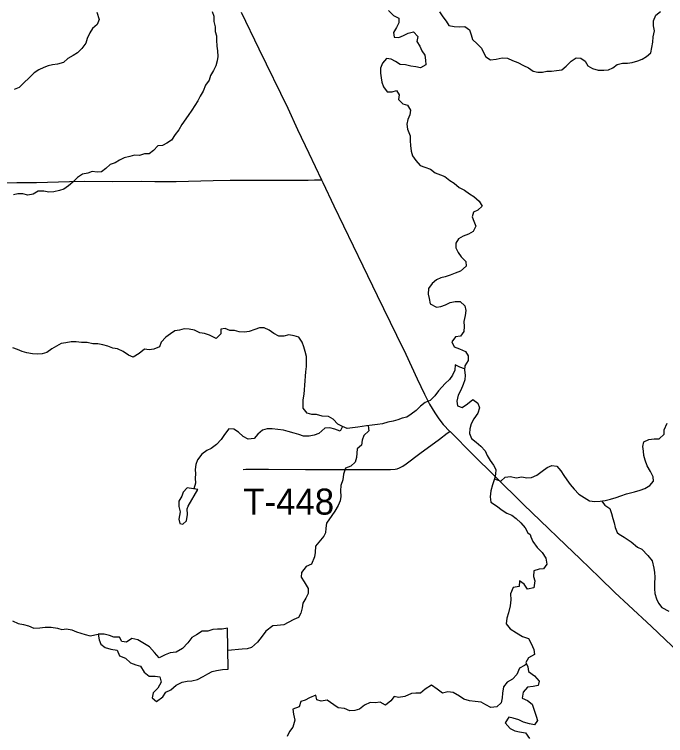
# Model space of a CAD drawing. Extents: x 1874609 to 2204689, y 815661 to 1281160.
# Drawn here: x 1990885 to 1998393, y 1090495 to 1098814 of the extents above; entities that cross this region are included whole.
import ezdxf

# ---------------------------------------------------------------- set-up
doc = ezdxf.new("R2010")
doc.units = 0
for name, color, linetype in [('GM_X_Minor_Lake', 7, 'Continuous'), ('GM_X_Minor_River', 7, 'Continuous'), ('GM_X_Township_Road', 7, 'Continuous'), ('GM_X_Township_Road_Text', 7, 'Continuous'), ('GM_X_US_Route', 7, 'Continuous')]:
    doc.layers.add(name, color=color, linetype=linetype)

msp = doc.modelspace()

# ---------------------------------------------------------------- linework, layer by layer
at = {"layer": 'GM_X_Minor_Lake'}
for points in [[(1992877.4, 1093351), (1992831.2, 1093301.2), (1992817, 1093257.2), (1992782.7, 1093199.3), (1992782.4, 1093137.2), (1992796.2, 1093075.1), (1992781.8, 1092993), (1992791.6, 1092940.9), (1992827.5, 1092934.7), (1992867.7, 1092972.6), (1992882, 1093046.6), (1992876.3, 1093108.7), (1992888.5, 1093142.7), (1992999.3, 1093332.5)], [(1992999.3, 1093332.5), (1992877.4, 1093351)], [(1993340.1, 1091735), (1993280.1, 1091721), (1993228, 1091721), (1993173.9, 1091717.1), (1993115.8, 1091699.1), (1993051.8, 1091699.1), (1992983.7, 1091655.1), (1992929.6, 1091627.1), (1992883.5, 1091565), (1992821.4, 1091500.9), (1992749.3, 1091456.8), (1992681.2, 1091450.9), (1992623.1, 1091424.9), (1992555, 1091392.8), (1992500.9, 1091453), (1992440.9, 1091517.1), (1992384.8, 1091553.2), (1992306.8, 1091599.4), (1992238.7, 1091613.4), (1992176.6, 1091573.4), (1992124.5, 1091579.4), (1992098.5, 1091629.5), (1992032.4, 1091629.6), (1991982.4, 1091647.6), (1991918.3, 1091663.7), (1991852.2, 1091663.8), (1991864.2, 1091597.6), (1991880.2, 1091547.5), (1991932.2, 1091511.4), (1991998.3, 1091493.3), (1992068.4, 1091481.3), (1992098.4, 1091413.1), (1992164.5, 1091389.1), (1992224.5, 1091332.9), (1992286.6, 1091308.8), (1992340.7, 1091294.8), (1992382.7, 1091226.6), (1992440.7, 1091180.5), (1992508.8, 1091178.5), (1992560.9, 1091172.4), (1992576.9, 1091110.3), (1992538.8, 1091040.2), (1992486.7, 1090988.1), (1992474.6, 1090928.1), (1992524.7, 1090885.9), (1992594.8, 1090942), (1992632.9, 1090994.1), (1992687, 1091022.1), (1992749.1, 1091076.1), (1992821.2, 1091112.2), (1992875.3, 1091122.2), (1992931.3, 1091126.1), (1992997.4, 1091142.1), (1993061.5, 1091176.1), (1993113.6, 1091208.2), (1993163.7, 1091234.2), (1993215.7, 1091246.2), (1993285.8, 1091258.2), (1993347.9, 1091262.1)], [(1993347.9, 1091262.1), (1993340.1, 1091735)]]:
    msp.add_lwpolyline(points, dxfattribs=at)
at = {"layer": 'GM_X_Minor_River'}
for points in [[(1993163.7, 1098848.8), (1993183.5, 1098792.6), (1993185.2, 1098732.5), (1993199, 1098670.4), (1993200.7, 1098618.3), (1993214.5, 1098568.2), (1993216.3, 1098516.1), (1993220, 1098446), (1993227.7, 1098391.9), (1993229.4, 1098329.8), (1993223.2, 1098277.8), (1993207, 1098221.8), (1993180.7, 1098165.8), (1993146.5, 1098107.9), (1993132.2, 1098055.9), (1993088, 1097996), (1993059.7, 1097930.1), (1993027.4, 1097870.1), (1993001.2, 1097818.2), (1992966.9, 1097762.3), (1992930.7, 1097708.4), (1992888.4, 1097646.5), (1992816, 1097542.7), (1992779.7, 1097480.8), (1992737.4, 1097426.9), (1992695.2, 1097365), (1992643, 1097329.2), (1992592.9, 1097303.4), (1992538.9, 1097299.6), (1992490.6, 1097245.8), (1992438.4, 1097206), (1992386.4, 1097204.2), (1992328.4, 1097186.5), (1992268.4, 1097188.7), (1992214.3, 1097173), (1992152.2, 1097159.2), (1992096.1, 1097133.4), (1992046, 1097101.6), (1991989.9, 1097081.9), (1991939.7, 1097038.1), (1991889.5, 1096996.2), (1991837.5, 1096992.5), (1991783.5, 1097000.7), (1991731.4, 1096980.9), (1991671.4, 1096971.2), (1991613.2, 1096931.4), (1991559, 1096877.6), (1991508.8, 1096835.8), (1991454.6, 1096797.9), (1991404.6, 1096782.2), (1991338.5, 1096766.4), (1991280.5, 1096762.7), (1991224.5, 1096773), (1991158.5, 1096773.3), (1991100.4, 1096741.5), (1991040.3, 1096729.8), (1990982.4, 1096744.1), (1990926.4, 1096744.3), (1990876.3, 1096734.5)], [(1991833.7, 1098838.8), (1991861.3, 1098754.6), (1991841, 1098698.6), (1991786.8, 1098652.8), (1991756.6, 1098600.9), (1991722.3, 1098537), (1991710.1, 1098482.9), (1991663.8, 1098419.1), (1991613.6, 1098369.2), (1991563.4, 1098339.4), (1991501.3, 1098305.7), (1991451.1, 1098259.8), (1991381, 1098238.1), (1991325, 1098232.4), (1991272.9, 1098222.6), (1991222.8, 1098200.8), (1991168.7, 1098173), (1991114.6, 1098141.2), (1991054.3, 1098083.4), (1990992, 1098023.6), (1990941.8, 1097971.8), (1990881.7, 1097948.1)], [(1995197.8, 1098857.5), (1995257.6, 1098801.1), (1995315.4, 1098768.8), (1995319.2, 1098716.7), (1995289, 1098664.8), (1995254.7, 1098606.9), (1995264.5, 1098550.8), (1995318.4, 1098548.5), (1995372.6, 1098572.3), (1995424.7, 1098596.1), (1995484.7, 1098613.8), (1995534.5, 1098559.6), (1995526.2, 1098501.5), (1995558, 1098447.3), (1995581.8, 1098395.1), (1995615.5, 1098342.9), (1995623.3, 1098284.8), (1995627, 1098232.7), (1995568.9, 1098198.9), (1995514.9, 1098209.2), (1995455, 1098215.5), (1995395, 1098231.8), (1995333.1, 1098236.1), (1995279.2, 1098270.3), (1995227.3, 1098296.6), (1995173.4, 1098304.9), (1995129.1, 1098251), (1995104.9, 1098195), (1995106.6, 1098137), (1995112.4, 1098082.9), (1995120.2, 1098032.8), (1995141.9, 1097978.6), (1995181.7, 1097920.3), (1995241.7, 1097922.1), (1995291.7, 1097937.9), (1995321.5, 1097885.7), (1995313.3, 1097833.6), (1995363, 1097781.3), (1995417, 1097767.1), (1995452.7, 1097710.8), (1995444.5, 1097656.8), (1995420.2, 1097600.8), (1995408, 1097546.8), (1995417.7, 1097488.7), (1995447.4, 1097414.5), (1995447.2, 1097356.4), (1995452.9, 1097302.3), (1995460.6, 1097236.2), (1995476.4, 1097184), (1995512.1, 1097127.8), (1995563.9, 1097071.5), (1995615.8, 1097053.2), (1995681.7, 1097028.9), (1995737.5, 1096986.6), (1995797.4, 1096964.3), (1995849.3, 1096944), (1995905.1, 1096899.7), (1995957, 1096867.4), (1996014.8, 1096819.1), (1996072.6, 1096784.8), (1996130.5, 1096744.5), (1996182.3, 1096714.2), (1996244.1, 1096657.9), (1996279.8, 1096603.6), (1996229.6, 1096553.8), (1996179.5, 1096532), (1996161.3, 1096480), (1996183, 1096427.8), (1996206.8, 1096371.7), (1996172.5, 1096307.7), (1996120.4, 1096277.9), (1996058.3, 1096256.2), (1996006.1, 1096226.4), (1995973.9, 1096174.5), (1995975.7, 1096122.4), (1996001.5, 1096068.2), (1996037.2, 1096016), (1996091, 1095961.7), (1996094.8, 1095909.6), (1996028.5, 1095853.8), (1995966.4, 1095830.1), (1995908.3, 1095804.3), (1995852.2, 1095788.5), (1995800.2, 1095776.8), (1995750.1, 1095753), (1995699.9, 1095711.1), (1995659.6, 1095653.2), (1995655.3, 1095587.2), (1995667.1, 1095537.1), (1995676.8, 1095476.9), (1995750.6, 1095436.6), (1995800.7, 1095444.3), (1995856.8, 1095462.1), (1995910.9, 1095491.9), (1995964.9, 1095503.7)], [(1995785.8, 1098842.8), (1995823.5, 1098786.5), (1995861.3, 1098736.3), (1995895.1, 1098686.1), (1995955, 1098673.8), (1996011, 1098669.5), (1996077, 1098673.2), (1996130.8, 1098634.9), (1996152.6, 1098578.8), (1996166.4, 1098524.6), (1996222.1, 1098476.3), (1996271.9, 1098424), (1996291.7, 1098373.8), (1996319.5, 1098323.6), (1996373.3, 1098291.4), (1996441.4, 1098299.1), (1996509.4, 1098312.8), (1996571.4, 1098308.5), (1996627.3, 1098282.2), (1996689.2, 1098257.9), (1996753, 1098225.5), (1996810.9, 1098197.2), (1996866.7, 1098160.9), (1996920.7, 1098148.7), (1996974.7, 1098146.4), (1997024.7, 1098160.2), (1997076.7, 1098160), (1997134.8, 1098167.7), (1997194.8, 1098175.4), (1997247, 1098217.3), (1997303.3, 1098273.1), (1997361.4, 1098312.9), (1997415.4, 1098308.6), (1997467.3, 1098276.3), (1997497, 1098222.1), (1997548.9, 1098189.8), (1997616.8, 1098171.5), (1997680.8, 1098171.2), (1997732.8, 1098173), (1997784.9, 1098198.8), (1997835.1, 1098236.6), (1997897.2, 1098250.3), (1997953.2, 1098252.1), (1998009.2, 1098257.8), (1998071.3, 1098277.6), (1998121.4, 1098299.4), (1998171.5, 1098329.2), (1998223.7, 1098371), (1998234, 1098433), (1998246.2, 1098493), (1998248.5, 1098555.1), (1998264.8, 1098623.1), (1998253.1, 1098683.3), (1998255.3, 1098739.3), (1998281.6, 1098805.3), (1998335.8, 1098849.1)], [(1995964.9, 1095503.7), (1996024.9, 1095501.4), (1996078.7, 1095453.1), (1996090.5, 1095398.9), (1996082.2, 1095338.9), (1996067.9, 1095270.9), (1996071.7, 1095212.8), (1996065.4, 1095154.8), (1996029.2, 1095102.8), (1995971.1, 1095093.1), (1995928.9, 1095035.2), (1995954.6, 1094979), (1996018.5, 1094954.7), (1996086.4, 1094926.4), (1996118.2, 1094876.2), (1996117.9, 1094822.1), (1996077.7, 1094760.2), (1996073.4, 1094708.1), (1996083.2, 1094652), (1996076.9, 1094598), (1996058.7, 1094546), (1996030.4, 1094478.1), (1996000.1, 1094420.1), (1995985.8, 1094354.1), (1995993.6, 1094300), (1996047.5, 1094277.7), (1996109.7, 1094321.5), (1996169.9, 1094371.3), (1996229.7, 1094328.9), (1996245.5, 1094276.8), (1996229.2, 1094214.8), (1996180.9, 1094146.9), (1996152.7, 1094091), (1996136.4, 1094035), (1996132.2, 1093978.9), (1996155.9, 1093922.8), (1996207.7, 1093880.5), (1996261.5, 1093834.2), (1996311.3, 1093779.9), (1996337.1, 1093723.7), (1996368.8, 1093667.5), (1996408.6, 1093615.2), (1996436.3, 1093563), (1996430.1, 1093511), (1996421.9, 1093456.9), (1996397.6, 1093387), (1996379.3, 1093317), (1996368.9, 1093246.9), (1996378.7, 1093188.8), (1996444.5, 1093146.4), (1996510.3, 1093094.1), (1996564.1, 1093061.8), (1996620, 1093035.5), (1996671.8, 1092997.2), (1996725.6, 1092948.9), (1996773.4, 1092892.6), (1996803.1, 1092834.4), (1996831, 1092814.2)], [(1996074.9, 1094727), (1996021.6, 1094746.4), (1995967.7, 1094770.7), (1995963.4, 1094710.6), (1995935.2, 1094652.7), (1995902.9, 1094600.8), (1995852.7, 1094557), (1995776.4, 1094473.2), (1995734.1, 1094413.3), (1995677.9, 1094361.5), (1995619.8, 1094335.7), (1995565.6, 1094293.9), (1995515.4, 1094244.1), (1995459.2, 1094202.3), (1995409, 1094168.5), (1995357, 1094154.7), (1995306.9, 1094136.9), (1995250.8, 1094123.2), (1995190.8, 1094109.4), (1995128.7, 1094091.7), (1995072.6, 1094083.9), (1995008.6, 1094076.2), (1994944.6, 1094066.5), (1994894.5, 1094060.7), (1994844.5, 1094050.9), (1994784.5, 1094043.2), (1994720.4, 1094037.5), (1994666.5, 1094059.8), (1994612.7, 1094088), (1994558.9, 1094144.4), (1994505.1, 1094176.6), (1994435.1, 1094181), (1994367.1, 1094197.3), (1994315.2, 1094199.5), (1994259.2, 1094213.8), (1994215.5, 1094272.1), (1994213.9, 1094366.2), (1994226.2, 1094434.2), (1994228.4, 1094484.3), (1994232.6, 1094538.4), (1994238.9, 1094588.4), (1994243.1, 1094642.4), (1994245.3, 1094692.5), (1994251.6, 1094752.5), (1994253.9, 1094814.6), (1994252.1, 1094866.7), (1994236.4, 1094926.8), (1994220.6, 1094981), (1994202.8, 1095031.1), (1994163.1, 1095089.4), (1994111.2, 1095105.6), (1994047.2, 1095117.9), (1993993.1, 1095102.2), (1993935.1, 1095100.4), (1993875.3, 1095132.8), (1993821.5, 1095173.1), (1993765.6, 1095199.3), (1993711.6, 1095197.6), (1993657.5, 1095177.8), (1993593.4, 1095154.1), (1993537.4, 1095148.3), (1993477.4, 1095150.6), (1993421.4, 1095168.9), (1993369.4, 1095167.1), (1993315.5, 1095191.4), (1993265.5, 1095181.6), (1993263.3, 1095129.6), (1993211, 1095075.7), (1993133.2, 1095114.1), (1993075.3, 1095132.4), (1993023.3, 1095140.6), (1992963.4, 1095171), (1992899.5, 1095183.3), (1992843.5, 1095187.5), (1992787.4, 1095171.8), (1992735.4, 1095162), (1992685.2, 1095128.2), (1992631.1, 1095092.4), (1992578.8, 1095032.6), (1992556.6, 1094980.6), (1992494.5, 1094952.8), (1992438.4, 1094945.1), (1992386.5, 1094953.3), (1992322.2, 1094901.6), (1992256.1, 1094861.8), (1992200.2, 1094882.1), (1992138.3, 1094924.4), (1992074.5, 1094956.8), (1992018.5, 1094963), (1991960.6, 1094985.3), (1991904.7, 1095001.6), (1991848.7, 1095011.9), (1991790.7, 1095012.1), (1991724.8, 1095028.4), (1991656.8, 1095030.8), (1991596.8, 1095035.1), (1991538.8, 1095037.3), (1991478.8, 1095023.6), (1991422.7, 1095015.8), (1991370.6, 1094986), (1991316.5, 1094954.2)], [(1991316.5, 1094954.2), (1991258.3, 1094912.4), (1991206.2, 1094898.7), (1991154.2, 1094892.9), (1991094.2, 1094899.2), (1991030.3, 1094911.5), (1990976.3, 1094923.8), (1990920.4, 1094948), (1990866.5, 1094968.3)], [(1994964.8, 1094069.6), (1994970.3, 1094008.3), (1994914.1, 1093954.5), (1994893.8, 1093902.5), (1994887.6, 1093846.5), (1994837.4, 1093802.6), (1994831.2, 1093752.6), (1994828.9, 1093700.6), (1994812.7, 1093648.6), (1994762.5, 1093600.7), (1994702.4, 1093579), (1994678.1, 1093509), (1994671.8, 1093444.9), (1994649.5, 1093381), (1994645.3, 1093318.9), (1994647, 1093250.8), (1994642.7, 1093200.8), (1994618.5, 1093148.8), (1994578.2, 1093084.9), (1994546, 1093033), (1994481.6, 1092945.2), (1994475.3, 1092887.1), (1994471.1, 1092835.1), (1994454.1, 1092794.3)], [(1996421.9, 1093456.9), (1996493.8, 1093430.6), (1996543.9, 1093474.4), (1996606, 1093482.1), (1996671.9, 1093469.8), (1996734, 1093477.6), (1996791.9, 1093467.3), (1996847.9, 1093473), (1996908.1, 1093498.8), (1996968.3, 1093544.6), (1997026.5, 1093588.3), (1997080.6, 1093612.1), (1997138.5, 1093601.9), (1997186.3, 1093547.6), (1997218, 1093495.3), (1997255.8, 1093445.1), (1997293.6, 1093390.9), (1997339.3, 1093338.6), (1997393.1, 1093278.3), (1997452.9, 1093239.9), (1997516.7, 1093201.6), (1997578.7, 1093195.3), (1997638.7, 1093199), (1997694.8, 1093206.8), (1997756.8, 1093220.5), (1997822.9, 1093240.3), (1997875, 1093262.1), (1997943.1, 1093283.8), (1998033.2, 1093305.4), (1998101.3, 1093327.1), (1998155.4, 1093344.9), (1998209.5, 1093378.7), (1998251.8, 1093430.5), (1998250, 1093480.6), (1998220.3, 1093542.8), (1998178.5, 1093607.1), (1998156.8, 1093673.3), (1998143.1, 1093725.4), (1998139.3, 1093775.5), (1998129.5, 1093829.6), (1998143.8, 1093881.6), (1998199.9, 1093911.4), (1998259.9, 1093917.1), (1998317.9, 1093918.9), (1998376.2, 1093970.6), (1998376.4, 1094020.7), (1998410.7, 1094098.7)], [(1994666.5, 1094059.8), (1994640.3, 1094007.8), (1994578.4, 1094028.1), (1994520.5, 1094046.4), (1994462.5, 1094040.7), (1994394.2, 1093978.9), (1994342.1, 1093959.1), (1994282, 1093947.4), (1994220, 1093947.7), (1994166.1, 1093965.9), (1994110.2, 1093984.2), (1994040.3, 1094002.5), (1993986.4, 1094018.8), (1993920.4, 1094025.1), (1993858.4, 1094033.4), (1993798.4, 1094031.7), (1993744.3, 1094015.9), (1993690.1, 1093972.1), (1993647.9, 1093920.2), (1993579.9, 1093914.6), (1993522, 1093944.8), (1993470.2, 1093995.1), (1993414.4, 1094029.4), (1993356.4, 1094031.7), (1993306.1, 1093967.9), (1993267.9, 1093912), (1993213.6, 1093854.1), (1993153.4, 1093806.4), (1993103.3, 1093784.6), (1993047.1, 1093740.8), (1992994.8, 1093674.9), (1992978.6, 1093622.9), (1992970.3, 1093564.9), (1992972.1, 1093514.8), (1992969.9, 1093464.8), (1992971.6, 1093406.7), (1992952.3, 1093339.6)], [(1997653, 1093201), (1997690.5, 1093150.8), (1997750.4, 1093114.4), (1997768.1, 1093058.3), (1997785.8, 1093000.1), (1997799.6, 1092950), (1997811.4, 1092895.9), (1997835.1, 1092837.7), (1997858.4, 1092816.3)], [(1996830.8, 1092814.4), (1996841.1, 1092786.8), (1996863.1, 1092734.7), (1996913.1, 1092662.6), (1996971.2, 1092606.4), (1997011.2, 1092540.3), (1997025.2, 1092472.2), (1996987.1, 1092418.1), (1996937, 1092416.1), (1996875, 1092396.1), (1996870.9, 1092330), (1996886.9, 1092279.9), (1996872.9, 1092199.8), (1996800.8, 1092181.8), (1996762.7, 1092241.9), (1996706.7, 1092280), (1996704.7, 1092215.9), (1996636.6, 1092203.9), (1996606.5, 1092129.8), (1996608.4, 1092059.7), (1996600.4, 1091989.5), (1996580.3, 1091911.4), (1996562.3, 1091849.3), (1996556.3, 1091783.2), (1996602.3, 1091725.1), (1996672.3, 1091678.9), (1996742.4, 1091636.8), (1996810.5, 1091612.7), (1996842.5, 1091558.6), (1996874.5, 1091488.5), (1996880.5, 1091428.4), (1996810.4, 1091392.3), (1996782.3, 1091336.2), (1996806.3, 1091286.1), (1996812.3, 1091232.1), (1996882.4, 1091181.9), (1996936.4, 1091123.8), (1996924.4, 1091073.7), (1996866.3, 1091061.7), (1996802.2, 1091053.7), (1996752.1, 1090993.6), (1996740.1, 1090927.5), (1996802.1, 1090897.4), (1996854.2, 1090855.3), (1996876.2, 1090787.2), (1996900.2, 1090719.1), (1996914.2, 1090669), (1996882.1, 1090618.9), (1996822, 1090630.9), (1996753.9, 1090651), (1996701.9, 1090677.1), (1996635.8, 1090697.2), (1996583.7, 1090705.2), (1996541.7, 1090643.1), (1996601.7, 1090575), (1996655.8, 1090550.9), (1996709.8, 1090538.8), (1996775.9, 1090524.8), (1996823.9, 1090460.6)], [(1997858.4, 1092816.3), (1997916.5, 1092784.2), (1997994.5, 1092728.1), (1998068.6, 1092669.9), (1998118.7, 1092643.8), (1998186.7, 1092573.7), (1998236.7, 1092509.5), (1998258.7, 1092427.3), (1998266.7, 1092375.3), (1998268.7, 1092321.2), (1998264.6, 1092249), (1998264.6, 1092186.9), (1998270.6, 1092132.8), (1998288.6, 1092072.7), (1998312.6, 1092022.6), (1998350.6, 1091970.5), (1998428.7, 1091930.4)], [(1994454.1, 1092794.3), (1994357.9, 1092678.1), (1994353.9, 1092608), (1994345.8, 1092555.9), (1994311.7, 1092473.8), (1994247.6, 1092445.8), (1994195.6, 1092377.7), (1994191.5, 1092321.6), (1994227.5, 1092269.4), (1994273.6, 1092191.3), (1994273.5, 1092133.2), (1994245.5, 1092079.1), (1994211.4, 1092021), (1994201.4, 1091968.9), (1994189.3, 1091906.8), (1994161.2, 1091856.7), (1994105.2, 1091834.7), (1994041.1, 1091798.7), (1993991, 1091772.7), (1993914.9, 1091764.7), (1993862.8, 1091758.7), (1993784.7, 1091698.7), (1993740.6, 1091642.6), (1993688.5, 1091572.5), (1993620.4, 1091510.4), (1993568.3, 1091496.4), (1993512.2, 1091492.5), (1993344.4, 1091475.3)], [(1990865, 1091818.6), (1990927.1, 1091786.5), (1990991.2, 1091776.5), (1991049.2, 1091760.4), (1991107.3, 1091734.3), (1991177.4, 1091738.3), (1991239.5, 1091744.2), (1991307.6, 1091746.2), (1991381.7, 1091732.1), (1991433.7, 1091718.1), (1991485.8, 1091724.1), (1991547.9, 1091714), (1991599.9, 1091689.9), (1991650, 1091677.9), (1991702, 1091661.8), (1991760.1, 1091645.8), (1991852.2, 1091663.8)], [(1996790.7, 1091318.8), (1996764.3, 1091304.2), (1996710.2, 1091272.2), (1996676.1, 1091200.1), (1996626, 1091146), (1996567.9, 1091110), (1996525.9, 1091055.9), (1996513.8, 1090983.8), (1996507.8, 1090931.7), (1996495.7, 1090871.6), (1996445.6, 1090825.5), (1996379.5, 1090817.6), (1996321.5, 1090849.6), (1996267.4, 1090879.7), (1996197.4, 1090885.8), (1996131.3, 1090893.8), (1996067.2, 1090915.9), (1996015.1, 1090948), (1995945.1, 1090992.1), (1995881, 1090998.2), (1995818.9, 1090982.2), (1995758.9, 1091030.3), (1995692.8, 1091074.4), (1995622.7, 1091028.4), (1995568.6, 1090984.3), (1995514.5, 1090984.4), (1995462.5, 1090978.4), (1995388.4, 1090944.4), (1995314.2, 1090934.4), (1995264.2, 1090946.4), (1995224.1, 1090896.4), (1995164, 1090846.3), (1995102, 1090880.4), (1995043.9, 1090872.4), (1994987.8, 1090876.5), (1994919.7, 1090846.5), (1994863.6, 1090798.4), (1994809.5, 1090782.4), (1994753.5, 1090778.4), (1994691.4, 1090806.5), (1994619.3, 1090814.6), (1994569.3, 1090848.7), (1994491.2, 1090902.8), (1994423.1, 1090890.8), (1994373, 1090906.9), (1994361.1, 1090961), (1994289, 1090931), (1994238.9, 1090905), (1994188.8, 1090887), (1994168.8, 1090824.9), (1994096.6, 1090798.9), (1994104.6, 1090742.8), (1994116.6, 1090672.6), (1994094.5, 1090592.5), (1994056.5, 1090540.4), (1994028.4, 1090482.3)]]:
    msp.add_lwpolyline(points, dxfattribs=at)
at = {"layer": 'GM_X_Township_Road'}
for points in [[(1990698.2, 1096872), (1990911.4, 1096875.9), (1991141.1, 1096876), (1991518.5, 1096884.9), (1991698.7, 1096890), (1992010.4, 1096887.1), (1992355, 1096890.3), (1992505.3, 1096885.8)], [(1992505.3, 1096885.8), (1992531.3, 1096885), (1992748.4, 1096885.3), (1993174.9, 1096899.2), (1993371.7, 1096901.7), (1993450.2, 1096902.1)], [(1993450.2, 1096902.1), (1993568.4, 1096902.7), (1994060.6, 1096903.4), (1994273.9, 1096902.4), (1994344.4, 1096903.9), (1994427, 1096903.9)], [(1993521, 1093565.5), (1993553.7, 1093567), (1993815.6, 1093568.3), (1994241.1, 1093565.8), (1994600.3, 1093565.6), (1994976.2, 1093565.3), (1995107.2, 1093564.1), (1995221.9, 1093565.4), (1995273.6, 1093568.4), (1995298.3, 1093572.8), (1995325.9, 1093584.4), (1995362.1, 1093603.6), (1995403.7, 1093629.9), (1995561, 1093747.9), (1995784.7, 1093913.6), (1995875.8, 1093982.8), (1995904.2, 1094004.3)]]:
    msp.add_lwpolyline(points, dxfattribs=at)
at = {"layer": 'GM_X_US_Route'}
msp.add_lwpolyline([(1993499.3, 1098840.5), (1993704.2, 1098418.3), (1994035.8, 1097731.4), (1994148.9, 1097486.7), (1994280.5, 1097214.2), (1994427, 1096903.9), (1994441.5, 1096873.2), (1994568.2, 1096606.5), (1994903.1, 1095911.8), (1995067.5, 1095572.2), (1995291.1, 1095115.4), (1995396.7, 1094893.2), (1995529.4, 1094611.5), (1995613.4, 1094433.5), (1995672.6, 1094316.1), (1995730.8, 1094216.6), (1995777.2, 1094148.7), (1995829, 1094084.6), (1995904.2, 1094004.3), (1995907.7, 1094000.6), (1996175.5, 1093734.7), (1996419.5, 1093491.5), (1996759.2, 1093158.2), (1996948.2, 1092976.1), (1997243.6, 1092691.6), (1997408.4, 1092532.1), (1997632.6, 1092316.9), (1997809.5, 1092146.7), (1997963.8, 1091999.8), (1998228.8, 1091754.8), (1998621.2, 1091381.8)], dxfattribs=at)

# ---------------------------------------------------------------- texts
at = {"layer": 'GM_X_Township_Road_Text'}
msp.add_text('T-448', height=300, rotation=0.00001, dxfattribs=at).set_placement((1993523.6, 1093043.7))

doc.saveas('drawing.dxf')
